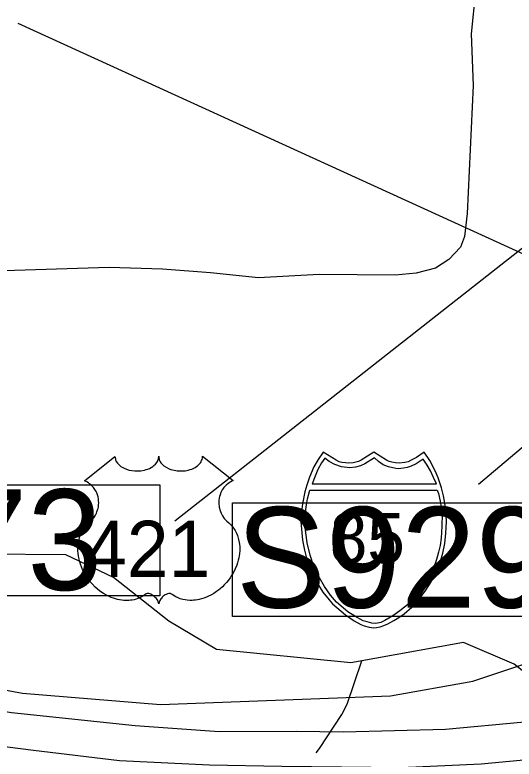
# Model space of a CAD drawing. Extents: x 1662474 to 1856135, y 779280 to 917889.
# Drawn here: x 1773260 to 1774994, y 818561 to 821147 of the extents above; entities that cross this region are included whole.
import ezdxf

# ---------------------------------------------------------------- set-up
doc = ezdxf.new("R2010")
doc.units = 0
for name, color, linetype in [('Exist Boundary Political City Limit New', 7, 'Continuous'), ('Exist Hydrographic Misc Water Feature', 7, 'Continuous'), ('Exist Road Primary Interstate Divided Center Attributed', 7, 'Continuous'), ('Exist Road Primary Interstate Shield Number Label', 7, 'Continuous'), ('Exist Road Primary Interstate Structure Cantilever Sign Number Label', 7, 'Continuous'), ('Exist Road Primary Interstate Structure Ovrhead Sign CELL', 7, 'Continuous'), ('Exist Road Primary US Shield Number Label', 7, 'Continuous'), ('Exist Road Primary US Structure Culvert Number Label', 7, 'Continuous'), ('Exist Road Secondary Type 51 Attributed', 7, 'Continuous'), ('Map Preparation Boundary City Limit Buffer Line', 7, 'Continuous'), ('Prop Horizontal Alignment Tick Label', 7, 'Continuous'), ('Prop Roadway Culvert', 7, 'Continuous')]:
    doc.layers.add(name, color=color, linetype=linetype)

msp = doc.modelspace()

# ---------------------------------------------------------------- linework, layer by layer
at = {"layer": 'Exist Boundary Political City Limit New'}
msp.add_lwpolyline([(1772196.2, 818991.6), (1773286.4, 818790.4), (1773766.4, 818750.8), (1774564, 818780.8), (1774850.2, 818832.6), (1775231.4, 818959.6), (1775672.4, 819377.9), (1775881.6, 819676.7), (1776008.6, 819953.1), (1776090.9, 820289.2), (1776032.2, 820565.1), (1775994.9, 821035.6), (1775881.6, 821290.1)], dxfattribs=at)
at = {"layer": 'Exist Hydrographic Misc Water Feature'}
for points in [[(1776298.3, 818405.1), (1776055.3, 818314.8), (1775930.5, 818314.1), (1775814.4, 818359.1), (1775673.3, 818483.4), (1775449.4, 818576.6), (1775217.3, 818712.6), (1774993.4, 818891.2), (1774818.5, 818966.9), (1774426.4, 818896.2), (1773960.3, 818941.8), (1773794.4, 819040.4), (1773603.3, 819191.9), (1773437.4, 819270.8), (1773154.3, 819273.3), (1772979.4, 819230.9), (1772695.4, 819233.4), (1772111.4, 819173.1), (1771869.4, 819099.3), (1771542.3, 818925.4), (1771208.3, 818853.5), (1770991.4, 818723.3)], [(1774306.2, 818582.7), (1774318.3, 818598.6), (1774395.4, 818716), (1774413.7, 818751.8), (1774465.5, 818903.2)]]:
    msp.add_lwpolyline(points, dxfattribs=at)
at = {"layer": 'Exist Road Primary Interstate Divided Center Attributed'}
for points in [[(1775030.2, 818689.5), (1774755.6, 818664.6), (1774401.8, 818654.8), (1774236.4, 818657), (1773969.9, 818655.5), (1773677.8, 818676.8), (1773248.2, 818721.6), (1772945.4, 818772.8), (1772588.1, 818855.4), (1770485.8, 819434.2), (1769995.6, 819585.3)], [(1770005.4, 819481.6), (1771280.3, 819110.1), (1772272.1, 818811.5), (1773053.3, 818627.1), (1773325.4, 818592), (1773623.8, 818556.9), (1773935.9, 818540.9), (1774187.6, 818536.6), (1774601.5, 818532.3), (1774878.8, 818545.1), (1775113.5, 818566.5)]]:
    msp.add_lwpolyline(points, dxfattribs=at)
at = {"layer": 'Exist Road Primary Interstate Structure Cantilever Sign Number Label'}
msp.add_line((1777136.4, 819351.1), (1773272.2, 821117.4), dxfattribs=at)
at = {"layer": 'Exist Road Primary Interstate Structure Ovrhead Sign CELL'}
msp.add_line((1776298.9, 820724.2), (1774869.8, 819515.6), dxfattribs=at)
msp.add_lwpolyline([(1774015.4, 819451.6), (1775318.1, 819451.6), (1775318.1, 819056.6), (1774015.4, 819056.6)], close=True, dxfattribs=at)
at = {"layer": 'Exist Road Primary US Structure Culvert Number Label'}
msp.add_line((1776033.3, 821131.2), (1773816.1, 819388.2), dxfattribs=at)
msp.add_lwpolyline([(1772441.7, 819513.7), (1773763.6, 819513.7), (1773763.6, 819128.9), (1772441.7, 819128.9)], close=True, dxfattribs=at)
at = {"layer": 'Exist Road Secondary Type 51 Attributed'}
msp.add_lwpolyline([(1774927.2, 821476.3), (1774887.8, 821350.8), (1774860.1, 821231.2), (1774844.1, 821080.9), (1774851.3, 820902.1), (1774831.2, 820457.3), (1774821.2, 820377.1), (1774807.8, 820340.3), (1774767.6, 820296.8), (1774720.8, 820266.7), (1774653.9, 820250), (1774580.3, 820243.3), (1774316.3, 820245.2), (1774106.3, 820232.9), (1773939.5, 820251.4), (1773772.7, 820263.7), (1773587.4, 820269.9), (1773039.3, 820251.7)], dxfattribs=at)
at = {"layer": 'Map Preparation Boundary City Limit Buffer Line'}
msp.add_lwpolyline([(1772196.2, 818991.6), (1773286.4, 818790.4), (1773766.4, 818750.8), (1774564, 818780.8), (1774850.2, 818832.6), (1775231.4, 818959.6), (1775672.4, 819377.9), (1775881.6, 819676.7), (1776008.6, 819953.1), (1776090.9, 820289.2), (1776032.2, 820565.1), (1775994.9, 821035.6), (1775881.6, 821290.1)], dxfattribs=at)
at = {"layer": 'Prop Horizontal Alignment Tick Label'}
msp.add_lwpolyline([(1773607.8, 819613.1), (1773608.1, 819608.7), (1773609.2, 819603.5), (1773610, 819600.8), (1773612.4, 819595.6), (1773616.5, 819589.5), (1773622.1, 819583.5), (1773628.4, 819578.3), (1773632.7, 819575.6), (1773639.9, 819571.7), (1773648.2, 819568.2), (1773657.3, 819565.6), (1773666.7, 819563.7), (1773676.9, 819562.6), (1773687, 819562.4), (1773697.9, 819563.2), (1773710, 819565.5), (1773715.6, 819567), (1773721.8, 819569.1), (1773727.6, 819571.5), (1773733.9, 819574.9), (1773739, 819578.1), (1773743, 819581), (1773748.6, 819586.4), (1773753.1, 819592), (1773755, 819595.2), (1773756.6, 819598.2), (1773758.8, 819604.6), (1773759.5, 819607.4), (1773759.9, 819613.3), (1773760.3, 819608.3), (1773760.8, 819605.3), (1773761.6, 819602.3), (1773762.9, 819599.1), (1773765.1, 819594.5), (1773767.6, 819590.8), (1773772.4, 819585.2), (1773775.3, 819582.4), (1773778, 819580.2), (1773785.2, 819575.3), (1773793.7, 819571), (1773797.8, 819569.2), (1773802.1, 819567.7), (1773807.5, 819566), (1773813.1, 819564.7), (1773818.6, 819563.8), (1773824.3, 819562.9), (1773830, 819562.5), (1773834.7, 819562.4), (1773840.5, 819562.4), (1773845.8, 819562.8), (1773851.3, 819563.4), (1773857.3, 819564.4), (1773862.2, 819565.5), (1773868.6, 819567.2), (1773874.3, 819569.2), (1773879.4, 819571.4), (1773886, 819574.9), (1773891.3, 819578.2), (1773895.2, 819581.3), (1773899.9, 819585.6), (1773904.3, 819590.7), (1773906.9, 819594.4), (1773908.7, 819598.2), (1773910.4, 819602.3), (1773911.4, 819606.5), (1773911.9, 819610.2), (1773912, 819613.4), (1774018.3, 819528.7), (1774015.8, 819527.8), (1774010, 819525), (1774005.4, 819522.2), (1773998.1, 819517.1), (1773995, 819514.3), (1773991.8, 819511.3), (1773989, 819508.2), (1773986.4, 819505.2), (1773983.3, 819501), (1773980.6, 819496.7), (1773977.9, 819492), (1773975.9, 819487.9), (1773972.6, 819479.4), (1773971.1, 819474), (1773970.1, 819469.4), (1773968.8, 819459.9), (1773968.5, 819455.4), (1773968.5, 819450.9), (1773968.7, 819446.2), (1773969.2, 819441.7), (1773970, 819437), (1773970.7, 819432.8), (1773972.1, 819427.7), (1773973.9, 819421.8), (1773976.3, 819416.1), (1773981.1, 819406.9), (1773987.4, 819397.5), (1773991.8, 819392.2), (1773996.2, 819387.7), (1774002.8, 819382.1), (1774006.3, 819379), (1774010.4, 819374.9), (1774017.1, 819367.2), (1774019.8, 819363.6), (1774022.5, 819359.5), (1774025, 819355.3), (1774027.5, 819350.7), (1774029.5, 819346.8), (1774033.3, 819337.7), (1774036, 819328.8), (1774037.2, 819324.2), (1774039.2, 819313.8), (1774040, 819308.6), (1774040.8, 819298.4), (1774040.8, 819286.1), (1774039.9, 819274.4), (1774037.7, 819260.8), (1774035.9, 819252.7), (1774033.1, 819243.2), (1774030.4, 819234.9), (1774025.5, 819222.8), (1774021.2, 819214), (1774015.6, 819203.7), (1774011.8, 819197.5), (1774007.3, 819190.9), (1774001.8, 819183.2), (1773995.2, 819175), (1773987.4, 819166.4), (1773981, 819160.1), (1773972.8, 819152.7), (1773967.7, 819148.5), (1773960.6, 819143.1), (1773950.8, 819136.6), (1773941.1, 819131), (1773932.9, 819126.8), (1773925.6, 819123.7), (1773916.2, 819120.1), (1773900.5, 819115.8), (1773894.8, 819114.6), (1773888, 819113.6), (1773881.7, 819112.9), (1773875.5, 819112.5), (1773867.2, 819112.5), (1773859, 819113.2), (1773851.2, 819114.3), (1773843.1, 819116), (1773834.7, 819118.5), (1773827, 819121.5), (1773819.2, 819125.4), (1773806, 819133.6), (1773802.3, 819135.7), (1773800.1, 819136.2), (1773795, 819136.5), (1773790.3, 819135.5), (1773785.4, 819133.5), (1773782.4, 819132), (1773778.5, 819129.4), (1773775.5, 819127), (1773771.8, 819123.5), (1773769.3, 819120.6), (1773767.4, 819118.4), (1773763.7, 819112.5), (1773762.4, 819109.8), (1773761, 819106.2), (1773759.8, 819100.9), (1773758.1, 819107.6), (1773756.2, 819112), (1773753.9, 819115.8), (1773751.6, 819119.1), (1773747.9, 819123.3), (1773744.5, 819126.6), (1773740.5, 819129.8), (1773736.3, 819132.4), (1773732.8, 819134.2), (1773729.7, 819135.3), (1773725.9, 819136.3), (1773722.7, 819136.5), (1773720.2, 819136.5), (1773716.6, 819135.7), (1773711.8, 819132.2), (1773707.3, 819129.1), (1773702.3, 819126), (1773696.4, 819122.8), (1773692.1, 819120.8), (1773686.9, 819118.8), (1773680.9, 819116.8), (1773674.4, 819115.1), (1773667.6, 819113.8), (1773661.7, 819112.9), (1773655.4, 819112.3), (1773649.7, 819112.1), (1773643.7, 819112.2), (1773638.1, 819112.6), (1773631.7, 819113.2), (1773623.7, 819114.4), (1773617, 819115.9), (1773610, 819117.8), (1773602.7, 819120), (1773595, 819123), (1773585.4, 819127.2), (1773578.6, 819130.6), (1773568, 819136.7), (1773555.6, 819145.3), (1773546.2, 819152.9), (1773539.4, 819159.1), (1773529.3, 819169.4), (1773523.3, 819176.2), (1773514, 819188.2), (1773508, 819196.9), (1773504.2, 819203.4), (1773498.5, 819213.7), (1773495.4, 819220.1), (1773491.4, 819229.5), (1773488.2, 819238.1), (1773485.6, 819246.3), (1773484.2, 819251.5), (1773482.2, 819260.6), (1773481, 819267.1), (1773479.8, 819276), (1773479.1, 819285.3), (1773479, 819293.9), (1773479.2, 819301.1), (1773480, 819309.4), (1773481.4, 819318.3), (1773483.1, 819325.9), (1773484.7, 819331.3), (1773486.9, 819338), (1773489.9, 819345.3), (1773493.4, 819352.4), (1773496.8, 819358.2), (1773501, 819364.5), (1773505.1, 819369.8), (1773510.5, 819375.7), (1773516.2, 819381.1), (1773521.4, 819385.3), (1773527.5, 819391.4), (1773530.7, 819395), (1773534.6, 819400.1), (1773537.7, 819404.8), (1773540.1, 819409), (1773543.3, 819415.2), (1773545.3, 819419.9), (1773547.7, 819427), (1773549, 819432.1), (1773550.2, 819438.5), (1773551, 819444.6), (1773551.3, 819452.2), (1773551.2, 819458.5), (1773550.3, 819465.9), (1773549, 819472.9), (1773547.3, 819479), (1773544.7, 819486.1), (1773542.2, 819491.2), (1773538.2, 819498.2), (1773533.6, 819504.7), (1773529, 819509.9), (1773524.3, 819514.6), (1773519.7, 819518.2), (1773515.4, 819521.2), (1773510, 819524.5), (1773504.8, 819527.1), (1773501.6, 819528.4)], close=True, dxfattribs=at)
at = {"layer": 'Prop Roadway Culvert'}
for points in [[(1774506.8, 819017.8), (1774516.3, 819018.7), (1774529, 819021.2), (1774541.4, 819025.2), (1774555.5, 819031.5), (1774576.4, 819043), (1774593.1, 819052.8), (1774612.5, 819065.8), (1774638.6, 819089.5), (1774664.6, 819116.9), (1774687.6, 819148), (1774705.9, 819177), (1774721.9, 819210.1), (1774735.4, 819241.1), (1774746, 819276.4), (1774753.1, 819310.6), (1774756.7, 819346.3), (1774759, 819385.9), (1774756.4, 819430.4), (1774748.6, 819476), (1774741.3, 819504.3), (1774730.3, 819538.3), (1774721.3, 819560), (1774700.5, 819598.4), (1774681.7, 819628), (1774654.5, 819608.8), (1774636.7, 819599.4), (1774625.9, 819594.5), (1774614.7, 819592.3), (1774594.2, 819589.9), (1774581.4, 819590.4), (1774569.4, 819593.1), (1774559.3, 819595.3), (1774551, 819599.4), (1774506.8, 819628), (1774462.5, 819599.4), (1774453.3, 819595.1), (1774443.8, 819593.1), (1774434.6, 819590.6), (1774419.5, 819589.9), (1774407.9, 819590.2), (1774396, 819592.3), (1774386.6, 819594.3), (1774376.1, 819599.4), (1774331, 819628), (1774313.3, 819602.3), (1774298.8, 819576.9), (1774283.5, 819540.9), (1774273.9, 819513.1), (1774267.1, 819490.2), (1774258.8, 819448.3), (1774254.5, 819411.7), (1774253.7, 819385.9), (1774258.4, 819321.4), (1774265.5, 819287), (1774272.7, 819259.2), (1774296.6, 819199.2), (1774314.5, 819165.6), (1774329.9, 819141.4), (1774351.5, 819114.3), (1774363.2, 819101.3), (1774408, 819062.1), (1774437.9, 819041.7), (1774461.8, 819028.8), (1774473.1, 819024.5), (1774490.6, 819019.6)], [(1774336.4, 819607.2), (1774325.4, 819590.3), (1774312.7, 819567.5), (1774302.6, 819543.8), (1774292.2, 819517.7), (1774723.8, 819517.5), (1774713.7, 819539.9), (1774703, 819562.5), (1774691.7, 819583), (1774678, 819602.9), (1774653.8, 819587.7), (1774636.2, 819579.3), (1774622, 819574.4), (1774610, 819571.8), (1774591.4, 819570.3), (1774583.1, 819570.8), (1774557.2, 819576.6), (1774539.6, 819583.8), (1774522.9, 819595), (1774509.4, 819607.7), (1774475.2, 819587), (1774460, 819580.3), (1774442.6, 819575.9), (1774423.5, 819573.5), (1774394.1, 819576.7), (1774371, 819584.6), (1774351.1, 819595)], [(1774726.3, 819496.2), (1774731, 819484), (1774737.3, 819457), (1774740.6, 819436.1), (1774744.1, 819412.1), (1774742.9, 819371), (1774740.9, 819328.4), (1774737, 819303.2), (1774731.7, 819280.3), (1774724.6, 819254.8), (1774713.1, 819221), (1774697.2, 819192.3), (1774677.3, 819160.5), (1774655.8, 819132.7), (1774646.5, 819121.1), (1774628.8, 819102.4), (1774596.5, 819076.5), (1774573, 819059), (1774544.8, 819042.3), (1774530.5, 819036), (1774513.9, 819032.5), (1774500.2, 819033.4), (1774483.5, 819037.8), (1774470.1, 819041.5), (1774440.7, 819057.4), (1774416.8, 819073.4), (1774377, 819106), (1774355.6, 819131.1), (1774335.5, 819160.5), (1774317.7, 819190.6), (1774298.6, 819230.3), (1774285.1, 819270.2), (1774275.3, 819313.2), (1774268.7, 819365.9), (1774268, 819397.9), (1774270, 819428.8), (1774272.9, 819444.9), (1774276.8, 819465), (1774284.7, 819496)]]:
    msp.add_lwpolyline(points, close=True, dxfattribs=at)

# ---------------------------------------------------------------- texts
at = {"layer": 'Exist Road Primary Interstate Shield Number Label'}
msp.add_text('85', height=175, dxfattribs=at).set_placement((1774353.9, 819241.6))
at = {"layer": 'Exist Road Primary Interstate Structure Ovrhead Sign CELL'}
msp.add_text('S929', height=350, dxfattribs=at).set_placement((1774028, 819087.2))
at = {"layer": 'Exist Road Primary US Shield Number Label'}
msp.add_text('421', height=195, dxfattribs=at).set_placement((1773504, 819194.3))
at = {"layer": 'Exist Road Primary US Structure Culvert Number Label'}
msp.add_text('C573', height=350, dxfattribs=at).set_placement((1772445, 819148.7))

doc.saveas('drawing.dxf')
